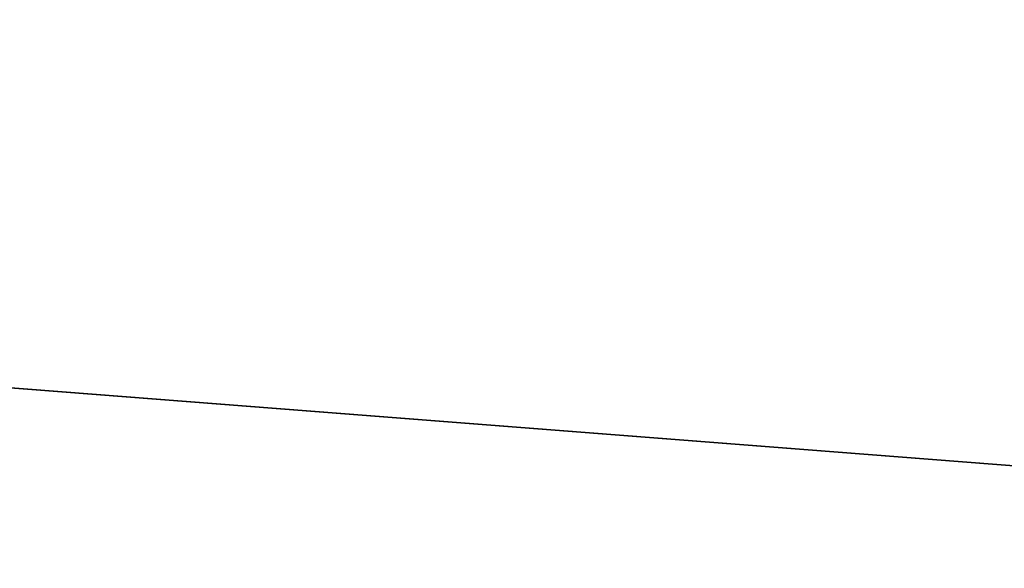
# Model space of a CAD drawing. Extents: x 0 to 48.8, y 0 to 26.9.
# Tile 815 of 872: x 45.223 to 46.087, y 2.991 to 3.472. Entities that reach past the tile are written whole.
import ezdxf

# ---------------------------------------------------------------- set-up
doc = ezdxf.new("R2010")
doc.units = 0
doc.header["$MEASUREMENT"] = 0
doc.layers.get('0').update_dxf_attribs({"linetype": 'CONTINUOUS'})
doc.layers.add('DRAWER_LOWER_-_RT', color=251, linetype='CONTINUOUS')
doc.layers.add('DRAWER_UPPER_-_RT', color=251, linetype='CONTINUOUS')

# ---------------------------------------------------------------- blocks, each defined once
blk = doc.blocks.new('T48IT100NP_TRADECAD_DXF')
at = {"layer": 'DRAWER_LOWER_-_RT', "color": 251}
mesh = blk.add_polyface(dxfattribs=at)
corners = [(47.5953, 2.9641, 7.6722), (25.1456, 4.7137, 7.6721), (25.1456, 2.9649, 7.6721), (47.5953, 4.7137, 7.6722)]
mesh.append_faces([[corners[k] for k in face] for face in [(0, 1, 2), (1, 0, 3)]], dxfattribs={"vtx0": -1, "color": 251})
mesh = blk.add_polyface(dxfattribs=at)
corners = [(47.5953, 4.7137, 23.7366), (25.1457, 2.9649, 23.7314), (25.1457, 4.7137, 23.7314), (47.5953, 2.9649, 23.7366)]
mesh.append_faces([[corners[k] for k in face] for face in [(0, 1, 2), (1, 0, 3)]], dxfattribs={"vtx0": -1, "color": 251})
at = {"layer": 'DRAWER_UPPER_-_RT', "color": 251}
mesh = blk.add_polyface(dxfattribs=at)
corners = [(47.5953, 2.9641, 24.1244), (25.1456, 4.7137, 24.1242), (25.1456, 2.9649, 24.1242), (47.5953, 4.7137, 24.1244)]
mesh.append_faces([[corners[k] for k in face] for face in [(0, 1, 2), (1, 0, 3)]], dxfattribs={"vtx0": -1, "color": 251})
mesh = blk.add_polyface(dxfattribs=at)
corners = [(47.5953, 4.7137, 34.3164), (25.1457, 2.9649, 34.3112), (25.1457, 4.7137, 34.3112), (47.5953, 2.9649, 34.3164)]
mesh.append_faces([[corners[k] for k in face] for face in [(0, 1, 2), (1, 0, 3)]], dxfattribs={"vtx0": -1, "color": 251})

msp = doc.modelspace()

# ---------------------------------------------------------------- block references
at = {"color": 0}
msp.add_blockref('T48IT100NP_TRADECAD_DXF', (0, 0), dxfattribs=at)

doc.saveas('drawing.dxf')
